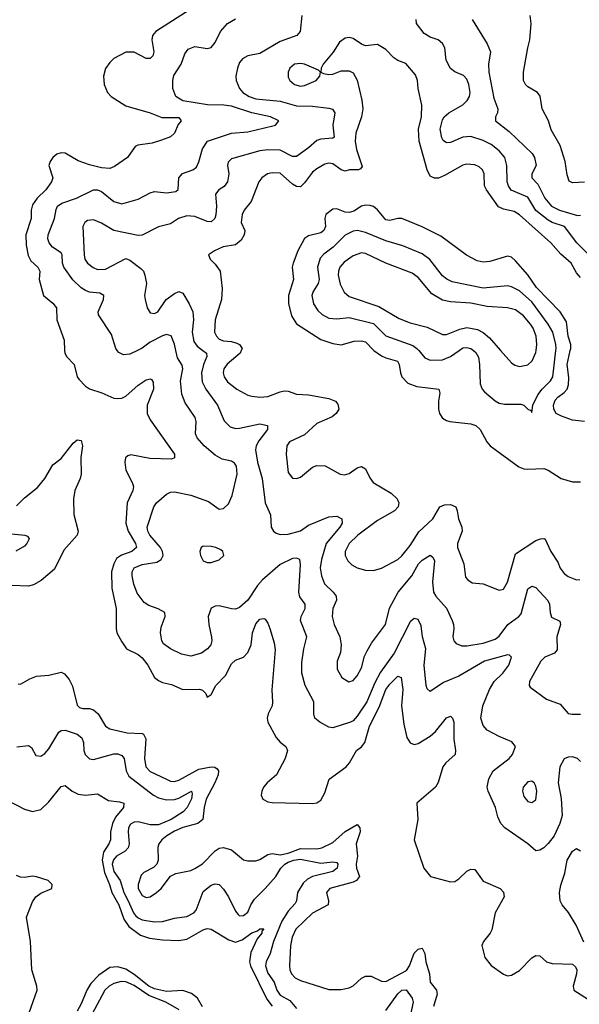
# Model space of a CAD drawing. Header units: inches. Extents: x 1603819 to 1745079, y 385938 to 533966.
# Tile 307 of 561: x 1726526 to 1729284, y 416780 to 421629. Entities that reach past the tile are written whole.
import ezdxf

# ---------------------------------------------------------------- set-up
doc = ezdxf.new("R2010")
doc.units = ezdxf.units.IN
doc.header["$MEASUREMENT"] = 0
doc.layers.add('B7421', color=7, linetype='Continuous')
doc.layers.add('B7422', color=7, linetype='Continuous')

msp = doc.modelspace()

# ---------------------------------------------------------------- linework, layer by layer
at = {"layer": 'B7421', "color": 5}
for points, elevation in [([(1726747.8, 420000), (1726748.2, 419988.2), (1726756.5, 419970), (1726794.9, 419930), (1726810.2, 419870), (1726817.9, 419857.9), (1726850, 419823.8), (1726870, 419810.2), (1726930.7, 419790.7), (1726990, 419764.5), (1727010, 419762.7), (1727030, 419765.5), (1727050, 419774.6), (1727110, 419829.4), (1727150, 419855.4), (1727170, 419859.6), (1727176.3, 419856.3), (1727184, 419844), (1727185.5, 419810), (1727154.3, 419730), (1727154.3, 419690), (1727170, 419658), (1727288.9, 419490), (1727288.5, 419471.5), (1727274.8, 419465.2), (1727167.4, 419467.4), (1727074.4, 419485.6), (1727058.6, 419481.4), (1727048.6, 419471.4), (1727044.4, 419450), (1727049.6, 419410), (1727081.4, 419350), (1727086.5, 419330), (1727083.3, 419310), (1727056.1, 419250), (1727048.8, 419150), (1727061.4, 419110), (1727097.9, 419050), (1727101.9, 419030), (1727078.8, 419010), (1727027.7, 418992.3), (1727004.2, 418975.8), (1726989.6, 418950), (1726978.2, 418910), (1726980.4, 418830), (1727002.2, 418730), (1727001.1, 418630), (1727005.4, 418610), (1727030, 418564.4), (1727052.4, 418530), (1727110, 418502), (1727130, 418486), (1727157.8, 418450), (1727190.1, 418390.1), (1727210, 418374.5), (1727230, 418365.1), (1727274.6, 418354.6), (1727330, 418331.1), (1727412.8, 418332.8), (1727426.9, 418326.9), (1727444, 418310), (1727450, 418292), (1727470, 418306), (1727493.2, 418350), (1727540.4, 418399.6), (1727570, 418456.2), (1727590, 418474.4), (1727630, 418490.2), (1727650, 418512.6), (1727666.5, 418550), (1727673.5, 418610), (1727690, 418654.2), (1727710, 418676.5), (1727730, 418679.6), (1727736.1, 418676.1), (1727750, 418657.1), (1727759.3, 418630), (1727780.1, 418560.1), (1727785.5, 418525.5), (1727768.8, 418328.8), (1727772.7, 418267.3), (1727770.1, 418249.9), (1727751.4, 418210), (1727746.7, 418190), (1727749.2, 418170), (1727790, 418093.6), (1727810, 418071), (1727838.6, 418050), (1727845.7, 418030), (1727833.9, 417990), (1727792.1, 417910), (1727745.5, 417870), (1727728.7, 417850), (1727719.4, 417830), (1727716.9, 417810), (1727725.3, 417790), (1727750, 417776.8), (1727770, 417773.6), (1727970, 417768.9), (1727990, 417772.8), (1728010, 417786), (1728030, 417820.9), (1728051.5, 417888.5), (1728134.7, 417950), (1728152.2, 417970), (1728186.5, 418030), (1728210, 418047.3), (1728227.9, 418070), (1728250, 418150.2), (1728297.4, 418242.6), (1728331, 418330), (1728350, 418356.8), (1728390, 418396.5), (1728405.5, 418390), (1728414, 418330), (1728407.3, 418250), (1728419, 418159), (1728433.4, 418093.4), (1728450, 418067.5), (1728470, 418059.8), (1728490, 418064.5), (1728550, 418100.8), (1728575.8, 418124.2), (1728630, 418190.3), (1728650, 418199.5), (1728658.7, 418190), (1728665.3, 418170), (1728665.1, 418085.1), (1728674.7, 418030), (1728673.1, 418010), (1728626, 417970), (1728611.6, 417950), (1728587.8, 417872.2), (1728574.9, 417850), (1728484.2, 417770), (1728487.8, 417690), (1728470.2, 417590), (1728517.5, 417450), (1728550.1, 417410.1), (1728650, 417382.6), (1728670, 417385), (1728690, 417397.7), (1728730, 417435.8), (1728750, 417446.5), (1728770, 417444.7), (1728810, 417386.5), (1728894, 417350), (1728910, 417332.4), (1728914, 417310), (1728868.9, 417230), (1728852.9, 417147.1), (1728844.4, 417130), (1728811.4, 417090), (1728803.2, 417070), (1728818.5, 417010), (1728850.6, 416970.6), (1728910, 416928.3), (1728930, 416921), (1728950, 416923), (1728990, 416946.4), (1729050, 417008.4), (1729070, 417021.1), (1729090, 417019.1), (1729123.2, 416990), (1729150, 416981), (1729250, 416978.5), (1729265.5, 416965.5), (1729271.9, 416950), (1729271, 416930), (1729253.4, 416870), (1729257.4, 416850), (1729330, 416803.8)], 220), ([(1727106.4, 420000), (1727070, 419982.2), (1727038, 419978), (1727014.3, 419990), (1727007.2, 420000)], 240), ([(1729290, 417975.8), (1729275.8, 417990), (1729250, 417999.3), (1729230, 417997.8), (1729210, 417989.1), (1729187.5, 417950), (1729179.7, 417870), (1729194.4, 417794.4), (1729199.1, 417710), (1729188.2, 417670), (1729159.9, 417610), (1729130, 417571.8), (1729110, 417550.2), (1729090, 417538.7), (1729070, 417536.4), (1729030.2, 417570.2), (1728916.4, 417650), (1728897.6, 417670), (1728883.4, 417703.4), (1728871.3, 417750), (1728834.7, 417830), (1728830.2, 417850), (1728837.5, 417890), (1728859.7, 417930), (1728938.4, 417990), (1728955.6, 418010), (1728970.3, 418050), (1728952.4, 418072.4), (1728890, 418098.5), (1728830.1, 418130.1), (1728810, 418152.4), (1728798.5, 418190), (1728808.9, 418250), (1728841.6, 418330), (1728865.2, 418370), (1728907.5, 418410), (1728937.3, 418450), (1728950.2, 418490), (1728939.4, 418499.4), (1728930, 418501.5), (1728817.2, 418470), (1728690, 418396.4), (1728615.3, 418364.7), (1728550, 418320.4), (1728534.4, 418334.4), (1728529.4, 418349.4), (1728520.1, 418450), (1728528.6, 418530), (1728511.7, 418590), (1728504.7, 418644.7), (1728490, 418674.9), (1728470, 418679.7), (1728450, 418663.6), (1728372.6, 418510), (1728304.5, 418415.5), (1728277, 418363), (1728237.8, 418270), (1728190, 418198.4), (1728170, 418175.9), (1728156.2, 418170), (1728070, 418141.3), (1728050, 418144.4), (1728004.9, 418170), (1727981.3, 418190), (1727976, 418210), (1727975.9, 418270), (1727932.5, 418350), (1727916.3, 418410), (1727916.2, 418463.8), (1727926.3, 418530), (1727941.4, 418590), (1727910.9, 418670), (1727913.7, 418690), (1727933.2, 418730), (1727933.6, 418750), (1727907.2, 418787.2), (1727901.5, 418810), (1727910, 418946), (1727907, 418970), (1727890, 418977.8), (1727870, 418974.7), (1727810, 418945.7), (1727722.9, 418870), (1727698.3, 418841.7), (1727650.6, 418770), (1727610, 418733.7), (1727590, 418726.4), (1727570, 418727.2), (1727510, 418742), (1727490, 418740.9), (1727469.8, 418730.2), (1727454.5, 418690), (1727458.3, 418650), (1727472.2, 418587.8), (1727473.7, 418570), (1727468.8, 418550), (1727452.4, 418530), (1727422, 418510), (1727370, 418494.2), (1727323.6, 418503.6), (1727268.8, 418530), (1727235.7, 418555.7), (1727227, 418570), (1727219.8, 418610), (1727223.3, 418636.7), (1727244, 418690), (1727241.3, 418710), (1727208.1, 418728.1), (1727163.5, 418743.5), (1727139.5, 418759.5), (1727105.5, 418805.5), (1727088.4, 418848.4), (1727080.4, 418890), (1727081.3, 418910), (1727091, 418930), (1727130, 418946.6), (1727202.6, 418957.4), (1727223.7, 418970), (1727232.7, 418990), (1727230.8, 419010), (1727220.7, 419030), (1727167.5, 419090), (1727157.9, 419110), (1727155.4, 419130), (1727187.8, 419230), (1727201.2, 419250), (1727250, 419292.9), (1727270, 419302.6), (1727290, 419303.9), (1727370, 419287.9), (1727456.7, 419256.7), (1727510, 419217.6), (1727530, 419220.9), (1727554.9, 419245.1), (1727574, 419286), (1727597.9, 419390), (1727594.3, 419430), (1727584.7, 419444.7), (1727570, 419455.2), (1727524.9, 419464.9), (1727490, 419483.6), (1727435.9, 419530), (1727401, 419570), (1727392.6, 419590), (1727395.5, 419650), (1727391.7, 419670), (1727341.8, 419741.8), (1727325, 419785), (1727319.4, 419850), (1727330.6, 419910), (1727327.9, 419927.9), (1727304, 419964), (1727296.4, 420000)], 240), ([(1727428.9, 420000), (1727447, 419987), (1727449.4, 419970), (1727432.7, 419930), (1727422.9, 419890), (1727426.2, 419846.2), (1727443.7, 419810), (1727500.8, 419730), (1727534.1, 419654.1), (1727563, 419623), (1727590, 419616.1), (1727610, 419616.8), (1727710, 419639.3), (1727748, 419630), (1727747.6, 419610), (1727704.5, 419555.5), (1727692.4, 419530), (1727689.1, 419510), (1727697.9, 419450), (1727720.5, 419370), (1727735.5, 419250), (1727762.3, 419190), (1727765.5, 419130), (1727776.5, 419110), (1727790, 419099.6), (1727810, 419093), (1727850, 419095.4), (1727910, 419112), (1727950, 419139.3), (1728050, 419180.3), (1728090, 419183.1), (1728114.4, 419170), (1728114.9, 419150), (1728104.5, 419130), (1728037.3, 419050), (1728013.7, 418970), (1728007.3, 418930), (1728012.9, 418890), (1728028.5, 418850), (1728071.6, 418810), (1728086.5, 418790), (1728087.9, 418770), (1728070.2, 418730), (1728066.2, 418690), (1728076.1, 418650), (1728104, 418590), (1728110.3, 418550), (1728107.2, 418512.8), (1728091.6, 418470), (1728090.3, 418430), (1728114.4, 418390), (1728148.2, 418368.2), (1728170, 418375.3), (1728190, 418397.6), (1728210, 418436.3), (1728225.3, 418494.7), (1728238.6, 418521.4), (1728260.7, 418559.3), (1728329.8, 418650), (1728348.6, 418731.4), (1728391.1, 418810), (1728458.5, 418890), (1728492.4, 418950), (1728510, 418967.6), (1728550, 418991.6), (1728561.8, 418981.8), (1728570, 418964.7), (1728560.9, 418860.9), (1728566.4, 418810), (1728577.1, 418790), (1728630, 418730.3), (1728657.2, 418670), (1728665, 418650), (1728666, 418630), (1728660.8, 418590), (1728666, 418570), (1728677.2, 418557.2), (1728705.1, 418545.1), (1728730, 418545.1), (1728810, 418558.4), (1728870, 418578), (1728890, 418593.7), (1728931.2, 418650), (1728985.9, 418690), (1728996.9, 418703.1), (1729030, 418826), (1729050, 418838.7), (1729070, 418832), (1729128.9, 418768.9), (1729136.6, 418750), (1729139.8, 418710), (1729146.7, 418686.7), (1729187.4, 418667.4), (1729191.9, 418650), (1729173.2, 418590), (1729174.8, 418525.2), (1729162.4, 418510), (1729113.7, 418490), (1729094.7, 418470), (1729038.4, 418370), (1729036.3, 418350), (1729041.7, 418341.7), (1729122.9, 418282.9), (1729190, 418258), (1729230, 418213), (1729248.7, 418208.7), (1729290, 418208.9)], 260), ([(1727618.3, 420000), (1727612.9, 419987.1), (1727548.1, 419931.9), (1727532.6, 419910), (1727528.8, 419890), (1727533.4, 419870), (1727550, 419845.8), (1727596.9, 419810), (1727650, 419780.2), (1727670, 419774.4), (1727710, 419770.2), (1727750, 419772.8), (1727810, 419795.4), (1727830, 419800.6), (1727850, 419799.3), (1727890, 419784.8), (1727950, 419781.5), (1728050, 419763.8), (1728082.4, 419750), (1728094.8, 419734.8), (1728098.7, 419710), (1728085.3, 419690), (1728066.2, 419673.8), (1727990, 419640.3), (1727930, 419584.6), (1727856.5, 419550), (1727842.6, 419530), (1727839, 419490), (1727850, 419398.8), (1727870, 419371.6), (1727890, 419370.2), (1727910, 419376.5), (1727970, 419424.6), (1727990, 419433.4), (1728032.1, 419432.1), (1728104.9, 419390), (1728127.6, 419387.6), (1728150, 419393.2), (1728190, 419421.3), (1728210, 419428.9), (1728230, 419417.6), (1728252, 419372), (1728268.9, 419348.9), (1728356.5, 419296.5), (1728386.2, 419270), (1728394.2, 419250), (1728391, 419230), (1728373.2, 419210), (1728290, 419161.9), (1728192.5, 419090), (1728149.5, 419050), (1728130.9, 419010), (1728131, 418990), (1728144.2, 418964.2), (1728163.8, 418943.8), (1728190.1, 418930.1), (1728230, 418918.4), (1728270, 418915.6), (1728310, 418928.5), (1728389.5, 418970.5), (1728410, 418988.6), (1728450, 419039), (1728493.7, 419106.3), (1728562, 419170), (1728597.6, 419230), (1728619.6, 419240.4), (1728650, 419241), (1728675.6, 419230), (1728682.9, 419210), (1728688, 419170), (1728705, 419130), (1728706.1, 419110), (1728683.7, 419050), (1728684.6, 419030), (1728714.3, 418950), (1728724.1, 418884.1), (1728734, 418870), (1728755.5, 418855.5), (1728811, 418850), (1728890, 418819.5), (1728910, 418824.2), (1728930, 418859.5), (1728970, 418998.5), (1729070, 419064.7), (1729093.1, 419073.1), (1729110, 419074), (1729116.5, 419070), (1729143.5, 419010), (1729178.1, 418958.1), (1729190, 418928), (1729210, 418901.3), (1729230, 418887), (1729270, 418870.4), (1729287.2, 418872.8)], 280), ([(1728271.4, 420000), (1728310, 419973.4), (1728330, 419963.4), (1728387.4, 419947.4), (1728396.8, 419930), (1728402.4, 419890), (1728410, 419870.3), (1728439.3, 419839.3), (1728483.2, 419823.2), (1728592.4, 419810), (1728597.6, 419790), (1728590.8, 419750), (1728590.9, 419710.9), (1728595.2, 419690), (1728610, 419666.5), (1728630, 419654.2), (1728646.8, 419650), (1728750, 419638.7), (1728774, 419630), (1728795.6, 419610), (1728827.8, 419550), (1728844.6, 419530), (1728986.6, 419426.6), (1729010, 419416.5), (1729030, 419414.7), (1729110, 419418.8), (1729130.6, 419410.6), (1729194, 419370), (1729250, 419352.6), (1729290, 419352.7)], 320), ([(1728492.7, 420000), (1728523.3, 419963.3), (1728550, 419951.8), (1728610, 419953.2), (1728649.5, 419970.5), (1728691.6, 420000)], 340), ([(1728762.2, 420000), (1728774.2, 419990), (1728786.6, 419966.6), (1728792.5, 419930), (1728795.1, 419835.1), (1728804.9, 419810), (1728816.3, 419796.3), (1728870, 419751.6), (1728890, 419740.8), (1728915.2, 419735.2), (1728995.9, 419735.9), (1729010.8, 419730), (1729030, 419710.8), (1729044.7, 419704.7), (1729050, 419694), (1729054.7, 419730), (1729079.2, 419780.8), (1729101, 419810), (1729142.4, 419850), (1729153.8, 419870), (1729168.8, 420000)], 340), ([(1728896.6, 420000), (1728950, 419939.6), (1728967.1, 419927.1), (1728990, 419920.8), (1729030, 419929.2), (1729051.4, 419948.6), (1729069.4, 419990.6), (1729070.8, 420000)], 360), ([(1729310, 419649.9), (1729250, 419657.4), (1729195.7, 419675.7), (1729169.7, 419689.7), (1729158.3, 419710), (1729157.3, 419730), (1729165.2, 419754.8), (1729178.3, 419770), (1729210, 419792.6), (1729224.3, 419810), (1729231.7, 419830), (1729232.5, 419867.5), (1729223.9, 419930), (1729239.9, 420000)], 320), ([(1726510, 419234.2), (1726550, 419274.5), (1726614.3, 419325.7), (1726650.6, 419370), (1726690, 419436.5), (1726730, 419468), (1726790, 419543.8), (1726810, 419559), (1726830, 419556.9), (1726836.4, 419530), (1726827.3, 419472.7), (1726829, 419390), (1726824.7, 419370), (1726798.1, 419310), (1726791.4, 419270), (1726792.9, 419192.9), (1726814.1, 419110), (1726810.2, 419090), (1726744.2, 419015.8), (1726697.2, 418922.8), (1726633, 418867), (1726593.8, 418846.2), (1726570, 418839.8), (1726490, 418841.8)], 180), ([(1726470, 419099.3), (1726552, 419090), (1726565.2, 419085.2), (1726572.8, 419072.8), (1726562, 419050), (1726550, 419036.9), (1726508.2, 419011.8)], 160), ([(1726518.8, 418358.8), (1726530, 418357.3), (1726576.8, 418383.2), (1726610, 418395.8), (1726670, 418401.1), (1726730, 418416.5), (1726747.9, 418407.9), (1726770, 418379.3), (1726786.9, 418346.9), (1726810, 418253.4), (1726821.6, 418241.6), (1726836.9, 418236.9), (1726870, 418237.1), (1726890, 418230.2), (1726913, 418210), (1726950, 418149.1), (1726970, 418136), (1727056.2, 418116.2), (1727130, 418114.4), (1727136.5, 418110), (1727148, 418088), (1727141.6, 417990), (1727147.5, 417950), (1727170, 417926.4), (1727250, 417888.1), (1727270, 417879.4), (1727290, 417877.7), (1727310, 417884.2), (1727410, 417937.8), (1727470, 417948.9), (1727488.7, 417948.7), (1727499.7, 417939.7), (1727505.4, 417930), (1727504.5, 417910), (1727488.5, 417870), (1727445.9, 417790), (1727435.7, 417750), (1727428.4, 417690), (1727404.6, 417670), (1727330, 417650.7), (1727290, 417632.6), (1727250.8, 417610), (1727227, 417590), (1727211.6, 417570), (1727207.4, 417552.6), (1727209.4, 417490.6), (1727202, 417470), (1727186.4, 417453.6), (1727138.4, 417430), (1727124.4, 417415.6), (1727110.2, 417370), (1727109.6, 417350), (1727130, 417315.9), (1727150, 417306.2), (1727170, 417310.2), (1727201.1, 417330), (1727223.5, 417350), (1727268.8, 417411.2), (1727295.5, 417424.5), (1727370, 417439.2), (1727390, 417448.9), (1727427.3, 417472.7), (1727490, 417535.8), (1727510, 417549), (1727530, 417552.3), (1727570, 417540.2), (1727630, 417491.2), (1727650, 417486.2), (1727690, 417487.2), (1727710, 417493.1), (1727750, 417518.5), (1727770, 417523.1), (1727810, 417515.6), (1727850, 417524.2), (1727910, 417547.2), (1727990, 417545.3), (1728016, 417550), (1728070, 417577.8), (1728130, 417631.6), (1728190, 417666), (1728202, 417650), (1728203.9, 417630), (1728184.6, 417570), (1728191.4, 417510), (1728184, 417470), (1728186.3, 417450), (1728200.2, 417410), (1728185.6, 417390), (1728170, 417381.8), (1728054.3, 417350), (1728037.6, 417330), (1728048.9, 417290), (1728046.7, 417270), (1727970, 417228.7), (1727887.5, 417150), (1727868.6, 417111.4), (1727861.4, 417070), (1727856.6, 416970), (1727858.3, 416950), (1727866.3, 416930), (1727884.4, 416910), (1727910, 416896.8), (1728050, 416853.1), (1728110, 416853.6), (1728150, 416861.4), (1728170, 416871.6), (1728210, 416908.6), (1728230, 416919.1), (1728258.9, 416918.9), (1728310, 416894.3), (1728330, 416892.9), (1728432.9, 416947.1), (1728447.4, 416970), (1728470, 417031.8), (1728490, 417051.1), (1728510, 417057), (1728522.3, 417030), (1728528.1, 416990), (1728545.7, 416930), (1728549.4, 416890), (1728581.2, 416850), (1728584, 416830), (1728565.5, 416770)], 180), ([(1726512.4, 418047.6), (1726570, 418054.9), (1726584.2, 418044.2), (1726605.3, 418005.3), (1726630, 418002), (1726650, 418016), (1726670, 418038.3), (1726719.8, 418120.2), (1726730, 418128.8), (1726750, 418130.2), (1726810.1, 418110.1), (1726832, 418092), (1726840.2, 418070), (1726843.2, 418030), (1726849.4, 418010), (1726870, 417988.4), (1726890, 417985), (1726990, 418013.9), (1727010, 418013.3), (1727030, 418004.7), (1727041, 417990), (1727050.7, 417930), (1727063.5, 417903.5), (1727186.6, 417810), (1727210, 417797), (1727250, 417786.9), (1727290, 417788.1), (1727310, 417794.8), (1727372.4, 417830), (1727377, 417817), (1727372.4, 417792.4), (1727352.4, 417750), (1727331.6, 417728.4), (1727272.4, 417690), (1727210, 417664.2), (1727170, 417664.5), (1727110, 417678.5), (1727090, 417676.9), (1727072.5, 417667.5), (1727062.7, 417650), (1727060.3, 417630), (1727065.8, 417570), (1727061.7, 417550), (1727045.9, 417534.1), (1727003.6, 417510), (1726988.1, 417491.9), (1726982.7, 417470), (1726990, 417433.7), (1727021.3, 417390), (1727038.9, 417330), (1727061.7, 417290), (1727086.9, 417230), (1727097, 417217), (1727110, 417205.4), (1727130, 417196.6), (1727190, 417185.8), (1727230, 417187.7), (1727290, 417204.2), (1727350, 417213.2), (1727384.5, 417230), (1727396.5, 417243.5), (1727430, 417335.5), (1727470, 417367.2), (1727490, 417373.8), (1727510, 417370.2), (1727530, 417347.6), (1727555.8, 417310), (1727590, 417239.1), (1727603, 417223), (1727610, 417215.5), (1727630, 417217), (1727650, 417234), (1727665.2, 417270), (1727682.8, 417297.2), (1727736.6, 417350), (1727788.3, 417410), (1727813.8, 417450), (1727833.1, 417470), (1727850, 417479.9), (1727878, 417490), (1727910, 417494.8), (1728010, 417474.8), (1728070, 417482), (1728090, 417478.7), (1728094, 417470), (1728090.1, 417450), (1728070, 417434), (1727970, 417410.4), (1727944.1, 417395.9), (1727923.8, 417376.2), (1727895.7, 417330), (1727890.8, 417290), (1727883.8, 417276.2), (1727850, 417238.1), (1727818.2, 417190), (1727777.6, 417090), (1727760.4, 417030), (1727740.9, 416990), (1727737.4, 416970), (1727750, 416934.3), (1727780.1, 416890), (1727793.3, 416850), (1727810, 416826), (1727858.3, 416798.3), (1727890, 416759.3)], 160), ([(1726464.8, 417784.8), (1726550, 417741.3), (1726590, 417730.4), (1726630, 417740.3), (1726670, 417776.9), (1726730, 417853.4), (1726750, 417857.6), (1726785.7, 417830), (1726815, 417815), (1726849.9, 417810.1), (1726910, 417816.5), (1726963.4, 417783.4), (1727017.7, 417777.7), (1727040.4, 417770), (1727037.8, 417750), (1726998.6, 417701.4), (1726983.1, 417670), (1726973.4, 417630), (1726973.8, 417590), (1726966.5, 417570), (1726939.9, 417530), (1726933.2, 417490), (1726943.7, 417430), (1726969.8, 417370), (1726980.7, 417330), (1727014.7, 417270), (1727039.4, 417199.4), (1727063.5, 417163.5), (1727121, 417121), (1727165.5, 417105.5), (1727230, 417097.1), (1727310, 417093.7), (1727350, 417101.4), (1727430, 417147.5), (1727450, 417152.8), (1727470, 417150.2), (1727557.6, 417097.6), (1727590, 417086.6), (1727622.8, 417097.2), (1727670, 417132.8), (1727697.7, 417142.3), (1727710, 417151.4), (1727730, 417152.2), (1727720.1, 417139.9), (1727719, 417130), (1727697.3, 417102.7), (1727665.4, 417034.6), (1727658.4, 416990), (1727663.4, 416970), (1727744.8, 416804.8), (1727771.1, 416771.1)], 140), ([(1729307, 417087), (1729269.4, 417170), (1729231.6, 417231.6), (1729199.2, 417270), (1729189.9, 417290), (1729187.1, 417330), (1729192.5, 417367.5), (1729213.5, 417426.5), (1729224.6, 417490), (1729250, 417534.4), (1729270, 417548), (1729290, 417536.3)], 220), ([(1726562.9, 416710), (1726613.2, 416850), (1726611.4, 416870), (1726586.8, 416950), (1726578.9, 417090), (1726559.9, 417210), (1726590, 417284.9), (1726606.6, 417310), (1726630, 417327.2), (1726684, 417350), (1726686, 417370), (1726666.6, 417390), (1726610, 417408.7), (1726590, 417411.2), (1726550, 417405), (1726530, 417406.6), (1726510, 417414.6)], 140), ([(1727427.5, 416767.5), (1727402.3, 416810), (1727373.4, 416833.4), (1727330, 416848.3), (1727250, 416843.8), (1727190, 416856.7), (1727162.9, 416870), (1727090, 416927.4), (1727050, 416952.9), (1727010, 416964.3), (1726970, 416962), (1726916.2, 416923.8), (1726876.9, 416883.1), (1726856.9, 416850), (1726830, 416783.1), (1726810, 416746.6)], 140), ([(1727312.8, 416752.8), (1727246.8, 416790), (1727162.9, 416822.9), (1727090, 416872.4), (1727050, 416891.7), (1727026.8, 416893.2), (1726990, 416881.9), (1726968, 416870), (1726946.4, 416850), (1726881.4, 416730)], 160), ([(1728330.4, 416750), (1728390, 416831.5), (1728410, 416850.1), (1728431.1, 416851.1), (1728460.1, 416810), (1728464.8, 416790), (1728451.7, 416730)], 160)]:
    msp.add_lwpolyline(points, dxfattribs=dict(at, elevation=elevation))
at = {"layer": 'B7421', "color": 5, "elevation": 260}
for points in [[(1727430, 419037), (1727420.7, 419030), (1727414.4, 419010), (1727417.6, 418990), (1727430, 418964.4), (1727450, 418955.8), (1727470, 418955.3), (1727510, 418969), (1727531.6, 418990), (1727527, 419010), (1727517.4, 419017.4), (1727493.2, 419030), (1727470, 419034.3)], [(1729050, 417878.4), (1729030, 417876.2), (1729007.8, 417850), (1729004.7, 417830), (1729010, 417803), (1729030, 417779.5), (1729050, 417774.4), (1729070, 417787.3), (1729074.2, 417830), (1729070, 417854), (1729060.9, 417870)]]:
    msp.add_lwpolyline(points, close=True, dxfattribs=at)
at = {"layer": 'B7422', "color": 5}
for points, elevation in [([(1727384, 421690), (1727197.2, 421570), (1727180.6, 421550), (1727177, 421530), (1727187.3, 421470), (1727183.2, 421450), (1727170, 421437.7), (1727150, 421437.9), (1727090, 421468.3), (1727050, 421469), (1726990, 421437.2), (1726970, 421418.6), (1726950, 421388.3), (1726939.8, 421350), (1726942.9, 421310), (1726959.5, 421270), (1726977.7, 421250), (1727050, 421204.6), (1727170, 421170.6), (1727227.4, 421147.4), (1727310, 421147.7), (1727322.4, 421130), (1727306.7, 421113.3), (1727290, 421069.6), (1727270, 421051.1), (1727225.3, 421034.7), (1727178.8, 421021.2), (1727109.2, 421010.8), (1727095.6, 421004.4), (1727057.6, 420950), (1726994.1, 420905.9), (1726970, 420896.5), (1726930, 420899.1), (1726870, 420913.1), (1726814.2, 420934.2), (1726750, 420970.7), (1726730, 420972.8), (1726710, 420966.3), (1726690.4, 420950), (1726676.4, 420930), (1726670.4, 420910), (1726690.3, 420850.3), (1726683.2, 420830), (1726655.1, 420790), (1726613.3, 420750), (1726590, 420717.2), (1726583.4, 420690), (1726582.7, 420650), (1726556.1, 420570), (1726557.6, 420517.6), (1726567.7, 420467.7), (1726581.8, 420441.8), (1726616.6, 420410), (1726625, 420390), (1726622.2, 420350), (1726643.7, 420270), (1726690, 420232.8), (1726707.6, 420210), (1726709.2, 420150), (1726746.1, 420050), (1726747.8, 420000)], 220), ([(1727007.2, 420000), (1727000.2, 420010), (1726979.1, 420079.1), (1726915.3, 420175.3), (1726912.4, 420190), (1726939.1, 420250), (1726941.1, 420270), (1726921.4, 420281.4), (1726870, 420287.5), (1726850, 420294.4), (1726828.6, 420308.6), (1726788.3, 420348.3), (1726744.1, 420410), (1726737.8, 420430), (1726735.1, 420470), (1726730, 420480.3), (1726687.7, 420507.7), (1726671, 420530), (1726665.9, 420550), (1726667.3, 420570), (1726698.6, 420650), (1726705.4, 420694.6), (1726713.2, 420710), (1726734.1, 420725.9), (1726806, 420750), (1726890, 420791.5), (1726910, 420790.6), (1726930, 420782), (1726990, 420734.1), (1727030, 420721.9), (1727110, 420745.3), (1727170, 420776.8), (1727190, 420781.8), (1727250, 420775.9), (1727296.6, 420783.4), (1727307.3, 420792.7), (1727311.3, 420850), (1727329.5, 420870.5), (1727380.4, 420890), (1727397.1, 420902.9), (1727410, 420929.5), (1727426.5, 420993.5), (1727451.3, 421030), (1727570, 421070.3), (1727650, 421075.7), (1727774.1, 421105.9), (1727786.7, 421110), (1727803, 421130), (1727762.4, 421150), (1727670, 421169.2), (1727570, 421202.3), (1727532.6, 421207.4), (1727451.3, 421208.7), (1727330, 421228.3), (1727296.6, 421250), (1727281.6, 421290), (1727280.8, 421330), (1727286.6, 421353.4), (1727322, 421410), (1727340, 421460), (1727357.3, 421482.7), (1727390, 421496), (1727450, 421486), (1727470, 421491.3), (1727490, 421516.2), (1727516.2, 421570), (1727550.7, 421609.3), (1727590, 421632.3)], 240), ([(1727916, 421650), (1727909.2, 421570.8), (1727892.4, 421550), (1727810, 421521.9), (1727710, 421462), (1727650, 421450.6), (1727624.1, 421435.9), (1727610, 421417.4), (1727599.4, 421390), (1727592.2, 421350), (1727593.5, 421330), (1727609.5, 421290), (1727626.6, 421270), (1727657.3, 421250), (1727690, 421238.7), (1727810, 421226.8), (1727890, 421205.1), (1727970, 421202.7), (1728050, 421193.4), (1728067.3, 421187.3), (1728079.6, 421170), (1728069.3, 421110), (1728076.5, 421050), (1728070, 421045.3), (1728010, 421041.1), (1727990, 421033.9), (1727950, 420997.8), (1727890, 420955.5), (1727870, 420954.2), (1727810, 420985.6), (1727750, 420988.6), (1727710, 420983.6), (1727570, 420943.5), (1727553.2, 420926.8), (1727550.2, 420910), (1727557.3, 420870), (1727549.7, 420830.3), (1727533.5, 420806.5), (1727507.4, 420790), (1727491.3, 420770), (1727495.7, 420710), (1727492.2, 420667.8), (1727488.1, 420650), (1727470, 420632.8), (1727450, 420635), (1727390, 420659.8), (1727350, 420662.4), (1727309.6, 420650.4), (1727270, 420623.5), (1727210, 420608), (1727130, 420568), (1727110, 420566.2), (1726990, 420589.9), (1726930, 420626.5), (1726890, 420642.4), (1726860.8, 420639.2), (1726846.9, 420630), (1726837.1, 420610), (1726843.4, 420470), (1726847.3, 420450), (1726860.5, 420430), (1726888.2, 420408.2), (1726910, 420398.9), (1726950, 420400.9), (1727050, 420452.4), (1727070, 420444.6), (1727124.2, 420404.2), (1727136.1, 420390), (1727143.7, 420370), (1727151.3, 420330), (1727141.7, 420270), (1727144.2, 420250), (1727154.9, 420210), (1727170, 420185.7), (1727190, 420182.4), (1727207, 420190), (1727248.2, 420250), (1727290, 420280.3), (1727310, 420290.3), (1727330, 420282.6), (1727361.8, 420230), (1727379.5, 420190), (1727383.1, 420150), (1727376.6, 420090), (1727384.5, 420044.5), (1727400.4, 420020.4), (1727428.9, 420000)], 260), ([(1729330, 420473.2), (1729272.2, 420530), (1729210.5, 420610.5), (1729150, 420629.5), (1729130, 420640.8), (1729069.2, 420689.2), (1729030, 420754.7), (1728948.7, 420788.7), (1728934.7, 420810), (1728928.6, 420830), (1728927.7, 420910), (1728916.5, 420950), (1728890, 420982.2), (1728850, 421013.9), (1728810, 421034.3), (1728750, 421054.1), (1728710, 421050.6), (1728650, 421024.6), (1728630, 421022.7), (1728613.2, 421033.2), (1728606.1, 421046.1), (1728598.7, 421090), (1728610, 421135.3), (1728618.8, 421150), (1728641, 421170), (1728709.7, 421210), (1728731.9, 421230), (1728742.5, 421250), (1728746.5, 421270), (1728739.8, 421310), (1728730, 421335.8), (1728713.7, 421353.7), (1728670, 421372), (1728648.6, 421388.6), (1728628, 421430), (1728620.8, 421490), (1728610, 421511.1), (1728589.1, 421529.1), (1728550, 421542.6), (1728519.9, 421559.9), (1728481.4, 421610), (1728480.3, 421630)], 260), ([(1728756.9, 421630), (1728830.4, 421510.4), (1728845.8, 421470), (1728837.1, 421410), (1728837.7, 421370), (1728862.8, 421242.8), (1728882, 421190), (1728881, 421170), (1728871.3, 421150), (1728871.5, 421130), (1728938.3, 421078.3), (1729051.3, 420970), (1729063.9, 420950), (1729071.6, 420910), (1729049.7, 420870), (1729049.8, 420850), (1729079.1, 420819.1), (1729113.5, 420750), (1729147.3, 420710), (1729186.4, 420690), (1729275.7, 420664.3), (1729290, 420666.2)], 240), ([(1729310, 420829.2), (1729250, 420825.3), (1729234.3, 420834.3), (1729224.3, 420864.3), (1729214.4, 420930), (1729190, 421009.6), (1729146.2, 421086.2), (1729132.7, 421130), (1729100.9, 421190), (1729091.9, 421251.9), (1729078, 421270), (1729030, 421298.4), (1729018.4, 421310), (1729009.6, 421330), (1729009.6, 421369.6), (1729029.7, 421490), (1729040.5, 421530), (1729046.6, 421610), (1729042, 421650)], 220), ([(1729290, 420358.8), (1729270, 420381.5), (1729244, 420430), (1729193.6, 420473.6), (1729144, 420530), (1728990, 420668.5), (1728963.6, 420683.6), (1728910, 420695.4), (1728886.5, 420706.5), (1728826.1, 420790), (1728817.4, 420810), (1728815.6, 420870), (1728806.8, 420890), (1728790, 420904), (1728770, 420914), (1728730, 420918), (1728710, 420912.9), (1728619.3, 420860.7), (1728590, 420848.7), (1728570, 420848.1), (1728550, 420858.5), (1728534.1, 420890), (1728495.3, 421030), (1728491.4, 421090), (1728506.5, 421150), (1728507.4, 421207.4), (1728489.9, 421290), (1728487.4, 421330), (1728477.5, 421357.5), (1728430, 421413.7), (1728390, 421427.6), (1728370, 421441.6), (1728330, 421482.4), (1728290, 421507), (1728230, 421499.6), (1728210, 421507.8), (1728170, 421535.8), (1728150, 421541.3), (1728130, 421538), (1728102.2, 421517.8), (1728071.5, 421468.5), (1728021.5, 421410), (1728012.2, 421390), (1728010.7, 421370.7), (1728023, 421363), (1728050, 421358.7), (1728070, 421361.1), (1728110, 421376), (1728150, 421377), (1728170, 421367.7), (1728190, 421330.8), (1728212.3, 421232.3), (1728216.8, 421190), (1728210.1, 421150), (1728182.2, 421070), (1728179.4, 421030), (1728186.3, 420990), (1728213.8, 420906.2), (1728205.8, 420894.2), (1728195.5, 420890), (1728151, 420889), (1728130, 420883), (1728110, 420888.5), (1728070, 420918.1), (1728050, 420922), (1728030, 420916.8), (1727990, 420894.9), (1727970, 420877.8), (1727930, 420825.2), (1727910, 420806.3), (1727890, 420807.7), (1727870, 420818.1), (1727810, 420872.1), (1727770, 420875.3), (1727747.4, 420870), (1727719.1, 420850), (1727704.7, 420830), (1727666.7, 420733.3), (1727632.2, 420690), (1727623.2, 420670), (1727617.7, 420630), (1727636.6, 420590), (1727633.4, 420570), (1727617.2, 420542.8), (1727590, 420519.5), (1727529.6, 420510.4), (1727486.8, 420490), (1727457.3, 420470), (1727465.5, 420450), (1727490, 420424.9), (1727514, 420390), (1727524.5, 420304.5), (1727520.2, 420250), (1727489, 420151), (1727487, 420090), (1727496.4, 420070), (1727510, 420055.5), (1727530, 420046.9), (1727570, 420043.3), (1727595.7, 420035.7), (1727609.4, 420029.4), (1727622.4, 420010), (1727618.3, 420000)], 280), ([(1729239.9, 420000), (1729242.1, 420010), (1729242, 420030), (1729229, 420070), (1729221, 420141), (1729189.6, 420189.6), (1729074, 420310), (1729030, 420372.5), (1728970, 420441.2), (1728950, 420458.8), (1728930, 420464.8), (1728842.9, 420437.1), (1728810, 420434.3), (1728780.7, 420440.7), (1728728.8, 420468.8), (1728601.9, 420561.9), (1728510, 420609.2), (1728410, 420649.3), (1728390, 420649.9), (1728350, 420640.5), (1728330, 420642.9), (1728290, 420692.5), (1728270, 420708.4), (1728253.7, 420713.7), (1728230, 420715.2), (1728210.1, 420709.9), (1728173.6, 420686.4), (1728150, 420678.8), (1728130, 420680.4), (1728090, 420697.8), (1728070, 420695.7), (1728035, 420670), (1728030.8, 420650), (1728033.7, 420610), (1728024.8, 420590), (1728010, 420578.8), (1727950, 420565), (1727929.2, 420550.8), (1727897.8, 420490), (1727873.7, 420430), (1727869.4, 420410), (1727875.1, 420350), (1727851.2, 420270), (1727850.6, 420230.6), (1727865.5, 420170), (1727890.6, 420130.6), (1728010, 420054), (1728070, 420033.5), (1728110, 420027.8), (1728175, 420045), (1728210, 420047.1), (1728230, 420042.8), (1728270, 420001), (1728271.4, 420000)], 320), ([(1729168.8, 420000), (1729169.9, 420010), (1729168.6, 420030), (1729153.3, 420090), (1729131.4, 420130), (1729050, 420238.8), (1728990, 420294.2), (1728950, 420313.9), (1728930, 420317.5), (1728810, 420307.1), (1728658.2, 420338.2), (1728630.9, 420350.9), (1728610, 420367.2), (1728547.3, 420447.3), (1728510, 420475.2), (1728415.2, 420515.2), (1728330, 420539.4), (1728230, 420580.4), (1728190.9, 420590.9), (1728170, 420588.1), (1728130, 420567.4), (1728071.3, 420508.7), (1728025.3, 420474.7), (1728006.4, 420453.6), (1727994.4, 420410), (1728001.6, 420350), (1727997.5, 420330), (1727973, 420290), (1727966.1, 420270), (1727974.4, 420230), (1727996.1, 420196.1), (1728016.5, 420176.5), (1728050, 420158.9), (1728090, 420155.8), (1728150, 420161.9), (1728270, 420132), (1728330, 420072.3), (1728464.2, 420024.2), (1728484.3, 420010), (1728492.7, 420000)], 340), ([(1729070.8, 420000), (1729075.5, 420030), (1729072, 420070), (1729057.1, 420110), (1729043.4, 420130), (1729009.9, 420169.9), (1728970, 420200.4), (1728930, 420210.4), (1728830, 420216.7), (1728750, 420233.3), (1728650, 420238.8), (1728610, 420247.8), (1728558.1, 420278.1), (1728490, 420358.8), (1728460.8, 420380.8), (1728330.3, 420430.3), (1728230, 420477.5), (1728210, 420480.2), (1728170, 420466.1), (1728125.5, 420434.5), (1728104, 420410), (1728096.9, 420390), (1728096.3, 420370), (1728106.5, 420326.5), (1728126.2, 420286.2), (1728150, 420265.4), (1728295.9, 420215.9), (1728396.5, 420156.5), (1728450, 420136.6), (1728534.3, 420114.3), (1728610, 420078.3), (1728630, 420078), (1728695.5, 420104.5), (1728730, 420112.9), (1728783.1, 420103.1), (1728810, 420088.2), (1728841.8, 420061.8), (1728896.6, 420000)], 360), ([(1727296.4, 420000), (1727290, 420030.3), (1727272.5, 420072.5), (1727250, 420078.7), (1727230, 420071.6), (1727170, 420040.1), (1727130, 420011.6), (1727106.4, 420000)], 240), ([(1728691.6, 420000), (1728710, 420012.9), (1728730, 420015), (1728750, 420010.2), (1728762.2, 420000)], 340)]:
    msp.add_lwpolyline(points, dxfattribs=dict(at, elevation=elevation))
at = {"layer": 'B7422', "color": 5, "elevation": 280}
msp.add_lwpolyline([(1727910, 421413.7), (1727880.4, 421410), (1727858, 421390), (1727849.2, 421370), (1727850, 421344.9), (1727858, 421330), (1727881.3, 421310), (1727910, 421301.6), (1727930, 421304.7), (1727987.6, 421330), (1728005.1, 421350), (1728009.2, 421370), (1727999.6, 421379.6), (1727930, 421409.1)], close=True, dxfattribs=at)

doc.saveas('drawing.dxf')
